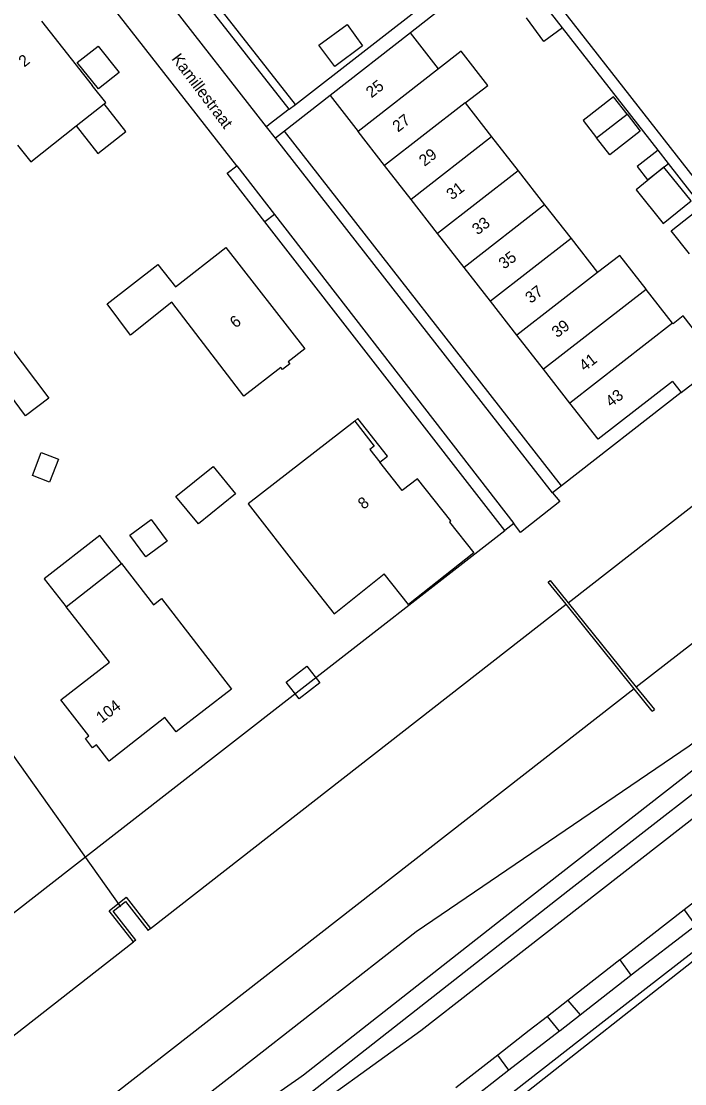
# Model space of a CAD drawing. Extents: x 194485 to 197793, y 468269 to 470822.
# Drawn here: x 196339.6 to 196408.9, y 469994.4 to 470105.5 of the extents above; entities that cross this region are included whole.
import ezdxf

# ---------------------------------------------------------------- set-up
doc = ezdxf.new("R2010")
doc.units = 0
for name, color, linetype in [('BGT grensvlak begroeid terreindeel', 7, 'Continuous'), ('BGT grensvlak gebouwinstallatie plus 1', 7, 'Continuous'), ('BGT grensvlak kunstwerkdeel', 7, 'Continuous'), ('BGT grensvlak onbegroeid terreindeel', 7, 'Continuous'), ('BGT grensvlak overig bouwwerk uitbreiding populatie', 7, 'Continuous'), ('BGT grensvlak pand op maaiveld', 7, 'Continuous'), ('BGT grensvlak pand op maaiveld LR', 7, 'Continuous'), ('BGT grensvlak scheiding', 7, 'Continuous'), ('BGT grensvlak vegetatieobject', 7, 'Continuous'), ('BGT grensvlak wegdeel', 7, 'Continuous'), ('BGT lijnelement kunstwerkdeel uitbreiding populatie duiker', 7, 'Continuous'), ('BGT lijnelement scheiding walbescherming', 7, 'Continuous'), ('BGT tekst huisnummerreeks', 7, 'Continuous'), ('BGT tekst openbare ruimte label weg', 7, 'Continuous')]:
    doc.layers.add(name, color=color, linetype=linetype)

msp = doc.modelspace()

# ---------------------------------------------------------------- linework, layer by layer
at = {"layer": 'BGT grensvlak begroeid terreindeel'}
msp.add_line((196391.08, 470053.01), (196390.15, 470052.29), dxfattribs=at)
msp.add_lwpolyline([(196336.51, 469975.77), (196361.45, 469995.17), (196380.89, 470010.37), (196409.42, 470029.78), (196414.32, 470033.47), (196422.01, 470041.8), (196452.77, 470066.65), (196499.17, 470103.15), (196530.85, 470128.7), (196566.51, 470155.52)], dxfattribs=at)
at = {"layer": 'BGT grensvlak gebouwinstallatie plus 1'}
for p, q in [((196401.51, 470097.62), (196398.34, 470095.15)), ((196402.91, 470095.82), (196401.51, 470097.62)), ((196398.34, 470095.15), (196399.74, 470093.35))]:
    msp.add_line(p, q, dxfattribs=at)
for points in [[(196345.36, 470094.59), (196347.64, 470091.71), (196350.55, 470094.01), (196348.27, 470096.89)], [(196403.86, 470087.89), (196406.7, 470084.39), (196409.61, 470086.76), (196406.77, 470090.26), (196403.86, 470087.89)], [(196409.43, 470081.22), (196407.54, 470083.63), (196410.66, 470086.08), (196412.55, 470083.66), (196412.4, 470083.54)], [(196377.08, 470059.42), (196377.89, 470060.05), (196374.8, 470063.99), (196374.47, 470063.73)], [(196350.1, 470048.84), (196347.83, 470051.76), (196342.03, 470047.24), (196344.3, 470044.32)]]:
    msp.add_lwpolyline(points, dxfattribs=at)
at = {"layer": 'BGT grensvlak kunstwerkdeel'}
for p, q in [((196394.69, 470046.9), (196394.89, 470047.06)), ((196396.57, 470044.57), (196394.69, 470046.9)), ((196394.89, 470047.06), (196396.77, 470044.73)), ((196403.67, 470035.73), (196396.57, 470044.57)), ((196396.77, 470044.73), (196403.88, 470035.9)), ((196405.55, 470033.39), (196403.67, 470035.73)), ((196403.88, 470035.9), (196405.77, 470033.56)), ((196405.55, 470033.39), (196405.77, 470033.56))]:
    msp.add_line(p, q, dxfattribs=at)
at = {"layer": 'BGT grensvlak onbegroeid terreindeel'}
for p, q in [((196390.15, 470052.29), (196365.08, 470084.56)), ((196408.56, 470066.7), (196396.05, 470056.94))]:
    msp.add_line(p, q, dxfattribs=at)
msp.add_lwpolyline([(196315.83, 469994.4), (196322.05, 469999.24), (196323.02, 470000), (196333.36, 470008.05), (196344.78, 470016.95), (196367.41, 470034.57), (196390.15, 470052.29)], dxfattribs=at)
at = {"layer": 'BGT grensvlak overig bouwwerk uitbreiding populatie'}
for p, q in [((196396.17, 470104.85), (196394.29, 470107.26)), ((196370.73, 470103.02), (196373.66, 470105.18)), ((196373.66, 470105.18), (196375.29, 470102.96)), ((196394.21, 470103.43), (196392.42, 470105.9)), ((196396.17, 470104.85), (196394.21, 470103.43)), ((196345.48, 470101.21), (196347.66, 470102.94)), ((196347.66, 470102.94), (196349.86, 470100.18)), ((196372.37, 470100.8), (196370.73, 470103.02)), ((196375.29, 470102.96), (196372.37, 470100.8)), ((196347.68, 470098.45), (196345.48, 470101.21)), ((196349.86, 470100.18), (196347.68, 470098.45)), ((196399.74, 470093.35), (196402.91, 470095.82)), ((196402.91, 470095.82), (196404.29, 470094.05)), ((196404.29, 470094.05), (196401.13, 470091.58)), ((196401.13, 470091.58), (196399.74, 470093.35)), ((196406.16, 470092.04), (196403.97, 470090.34)), ((196407.23, 470090.67), (196406.16, 470092.04)), ((196405.04, 470088.96), (196407.23, 470090.67)), ((196403.97, 470090.34), (196405.04, 470088.96)), ((196340.8, 470058.04), (196341.72, 470060.43)), ((196341.72, 470060.43), (196343.5, 470059.75)), ((196343.5, 470059.75), (196342.58, 470057.35)), ((196342.58, 470057.35), (196340.8, 470058.04)), ((196350.96, 470051.78), (196353.21, 470053.45)), ((196353.21, 470053.45), (196354.88, 470051.18)), ((196352.63, 470049.52), (196350.96, 470051.78)), ((196354.88, 470051.18), (196352.63, 470049.52)), ((196367.3, 470036.41), (196369.47, 470038.09)), ((196369.47, 470038.09), (196370.82, 470036.35)), ((196368.65, 470034.67), (196367.3, 470036.41)), ((196370.82, 470036.35), (196368.65, 470034.67))]:
    msp.add_line(p, q, dxfattribs=at)
at = {"layer": 'BGT grensvlak pand op maaiveld'}
for p, q in [((196341.73, 470105.55), (196347.04, 470098.8)), ((196380.3, 470104.31), (196371.89, 470097.77)), ((196383.23, 470100.55), (196380.3, 470104.31)), ((196371.89, 470097.77), (196374.82, 470094)), ((196345.36, 470094.59), (196348.27, 470096.89)), ((196386, 470097), (196388.77, 470093.45)), ((196377.58, 470090.45), (196374.82, 470094)), ((196388.77, 470093.45), (196391.53, 470089.9)), ((196380.35, 470086.9), (196377.58, 470090.45)), ((196391.53, 470089.9), (196394.3, 470086.35)), ((196383.11, 470083.35), (196380.35, 470086.9)), ((196394.3, 470086.35), (196397.06, 470082.8)), ((196385.88, 470079.8), (196383.11, 470083.35)), ((196397.06, 470082.8), (196399.83, 470079.25)), ((196388.65, 470076.25), (196385.88, 470079.8)), ((196404.92, 470077.5), (196404.92, 470077.51)), ((196407.68, 470073.95), (196404.92, 470077.5)), ((196391.41, 470072.7), (196388.65, 470076.25)), ((196407.72, 470073.9), (196407.68, 470073.95)), ((196394.18, 470069.15), (196391.41, 470072.7)), ((196408.56, 470066.7), (196412.59, 470069.83)), ((196396.94, 470065.6), (196394.18, 470069.15)), ((196407.65, 470067.88), (196408.56, 470066.7)), ((196374.47, 470063.73), (196376.5, 470061.11)), ((196376.5, 470061.11), (196376.04, 470060.76)), ((196376.04, 470060.76), (196377.08, 470059.42)), ((196355.76, 470055.83), (196359.67, 470058.99)), ((196359.67, 470058.99), (196362, 470056.11)), ((196362, 470056.11), (196358.13, 470052.97)), ((196358.13, 470052.97), (196355.76, 470055.83)), ((196384.36, 470053.15), (196384.52, 470053.28)), ((196384.36, 470053.15), (196386.9, 470049.95)), ((196344.3, 470044.32), (196350.1, 470048.84)), ((196368.81, 470048.03), (196372.3, 470043.57)), ((196372.3, 470043.57), (196377.54, 470047.74))]:
    msp.add_line(p, q, dxfattribs=at)
for points in [[(196386, 470097), (196388.36, 470098.83), (196385.6, 470102.39), (196383.23, 470100.55)], [(196348.27, 470096.89), (196348.45, 470097.03), (196347.04, 470098.8)], [(196339.24, 470092.56), (196340.62, 470090.84), (196345.36, 470094.59)], [(196355.37, 470076.15), (196351.03, 470072.72), (196348.6, 470075.98), (196353.88, 470080.11), (196355.73, 470077.77), (196360.99, 470081.89), (196369.26, 470071.28), (196367.52, 470069.92), (196367.7, 470069.7), (196366.91, 470069.11), (196366.74, 470069.34), (196362.87, 470066.32), (196355.37, 470076.15)], [(196404.92, 470077.51), (196402.16, 470081.05), (196399.83, 470079.25)], [(196412.59, 470069.83), (196408.78, 470074.73), (196407.72, 470073.9)], [(196335.93, 470069.82), (196338.31, 470071.65), (196342.5, 470066.12), (196340.07, 470064.26), (196337.28, 470068)], [(196407.65, 470067.88), (196399.88, 470061.83), (196396.94, 470065.6)], [(196374.47, 470063.73), (196363.34, 470055.08), (196368.81, 470048.03)], [(196384.52, 470053.28), (196381.01, 470057.69), (196379.41, 470056.47), (196377.08, 470059.42)], [(196386.9, 470049.95), (196380.08, 470044.54), (196377.54, 470047.74)], [(196350.1, 470048.84), (196353.45, 470044.53), (196354.26, 470045.17), (196361.59, 470035.71), (196355.82, 470031.23), (196354.64, 470032.73), (196348.79, 470028.17), (196347.49, 470029.86), (196347.08, 470029.55), (196346.34, 470030.52), (196346.69, 470030.81), (196343.74, 470034.59), (196348.83, 470038.53), (196344.3, 470044.32)]]:
    msp.add_lwpolyline(points, dxfattribs=at)
at = {"layer": 'BGT grensvlak pand op maaiveld LR'}
for p, q in [((196383.23, 470100.55), (196374.82, 470094)), ((196386, 470097), (196377.58, 470090.45)), ((196388.77, 470093.45), (196380.35, 470086.9)), ((196391.53, 470089.9), (196383.11, 470083.35)), ((196394.3, 470086.35), (196385.88, 470079.8)), ((196397.06, 470082.8), (196388.65, 470076.25)), ((196399.83, 470079.25), (196391.41, 470072.7)), ((196404.92, 470077.5), (196394.18, 470069.15)), ((196407.68, 470073.95), (196396.94, 470065.6))]:
    msp.add_line(p, q, dxfattribs=at)
at = {"layer": 'BGT grensvlak scheiding'}
for p, q in [((196348.79, 470012.53), (196350.58, 470013.93)), ((196350.58, 470013.93), (196353.13, 470010.66)), ((196351.34, 470009.26), (196348.79, 470012.53)), ((196353.13, 470010.66), (196352.88, 470010.47)), ((196351.59, 470009.46), (196351.34, 470009.26))]:
    msp.add_line(p, q, dxfattribs=at)
msp.add_lwpolyline([(196351.59, 470009.46), (196349.23, 470012.47), (196350.53, 470013.48), (196352.88, 470010.47)], dxfattribs=at)
at = {"layer": 'BGT grensvlak vegetatieobject'}
msp.add_line((196368.26, 470096.84), (196359.36, 470108.22), dxfattribs=at)
msp.add_lwpolyline([(196367.62, 470096.35), (196358.69, 470107.69), (196359.36, 470108.22)], dxfattribs=at)
at = {"layer": 'BGT grensvlak wegdeel'}
for p, q in [((196368.26, 470096.84), (196403.9, 470124.58)), ((196362.15, 470090.43), (196343.85, 470113.83)), ((196365.25, 470094.5), (196350.84, 470112.98)), ((196420.31, 470075.85), (196394.01, 470109.57)), ((196406.16, 470092.04), (196396.17, 470104.85)), ((196371.89, 470097.77), (196367.13, 470094.04)), ((196367.62, 470096.35), (196368.26, 470096.84)), ((196366.19, 470093.3), (196365.25, 470094.5)), ((196367.13, 470094.04), (196366.19, 470093.3)), ((196396.05, 470056.94), (196367.13, 470094.04)), ((196395.11, 470056.21), (196366.19, 470093.3)), ((196362.15, 470090.43), (196366.09, 470085.33)), ((196419.37, 470075.11), (196407.23, 470090.67)), ((196366.09, 470085.33), (196365.08, 470084.56)), ((196366.09, 470085.33), (196391.08, 470053.01)), ((196396.05, 470056.94), (196395.11, 470056.21)), ((196354.31, 469963.57), (196425.74, 470019.86)), ((196415.65, 470017.86), (196408.89, 470012.61)), ((196408.89, 470012.61), (196410.07, 470011)), ((196402.15, 470007.38), (196396.74, 470003.15)), ((196402.15, 470007.38), (196403.32, 470005.79)), ((196398.02, 470001.64), (196403.32, 470005.79)), ((196396.74, 470003.15), (196394.59, 470001.47)), ((196396.74, 470003.15), (196398.02, 470001.64)), ((196395.92, 470000), (196398.02, 470001.64)), ((196395.84, 469999.93), (196394.59, 470001.47)), ((196395.84, 469999.93), (196390.57, 469995.84)), ((196395.92, 470000), (196395.84, 469999.93)), ((196389.41, 469997.42), (196385.04, 469994.01)), ((196390.57, 469995.84), (196389.41, 469997.42)), ((196390.57, 469995.84), (196386.2, 469992.44))]:
    msp.add_line(p, q, dxfattribs=at)
for points in [[(196363.51, 469987.38), (196366.7, 469989.42), (196381.37, 470000), (196397.98, 470012.96), (196474.64, 470072.78), (196494.58, 470088.39), (196493.73, 470089.63), (196512.42, 470104.19), (196532.99, 470120.28)], [(196363.51, 469987.38), (196366.7, 469989.42), (196381.37, 470000), (196397.98, 470012.96), (196474.64, 470072.78), (196494.58, 470088.39), (196493.73, 470089.63), (196512.42, 470104.19), (196532.99, 470120.28)], [(196394.29, 470107.26), (196390.39, 470112.26), (196380.3, 470104.31)], [(196367.62, 470096.35), (196365.54, 470094.73), (196365.25, 470094.5)], [(196365.08, 470084.56), (196361.14, 470089.64), (196362.15, 470090.43)], [(196347.36, 469980.93), (196352.04, 469983.54), (196361.47, 469990.02), (196368.62, 469995.01), (196369.12, 469995.38), (196389.86, 470011.67), (196465.48, 470070.73), (196472.09, 470075.95)], [(196473.38, 470074.3), (196448.15, 470054.57), (196396.74, 470014.57), (196370.06, 469993.62), (196363.3, 469988.85), (196353.48, 469982.22), (196348.53, 469979.15)], [(196395.11, 470056.21), (196395.9, 470055.3), (196391.79, 470052.09), (196391.08, 470053.01)], [(196425.4, 470020.29), (196404.61, 470004.15), (196399.28, 470000)], [(196408.89, 470012.61), (196402.23, 470007.43), (196402.15, 470007.38)], [(196403.32, 470005.79), (196403.36, 470005.82), (196410.07, 470011)], [(196394.59, 470001.47), (196392.7, 470000), (196389.41, 469997.42)], [(196399.28, 470000), (196380.84, 469985.62), (196373.17, 469979.32)]]:
    msp.add_lwpolyline(points, dxfattribs=at)
at = {"layer": 'BGT lijnelement kunstwerkdeel uitbreiding populatie duiker'}
msp.add_line((196330.58, 470040.28), (196349.99, 470012.92), dxfattribs=at)
at = {"layer": 'BGT lijnelement scheiding walbescherming'}
for p, q in [((196396.77, 470044.73), (196556.02, 470169.03)), ((196563.02, 470160.02), (196403.88, 470035.9)), ((196353.13, 470010.66), (196396.57, 470044.57)), ((196403.67, 470035.73), (196339.65, 469985.8)), ((196332.63, 469994.66), (196351.34, 470009.26))]:
    msp.add_line(p, q, dxfattribs=at)

# ---------------------------------------------------------------- texts
at = {"layer": 'BGT tekst huisnummerreeks'}
for s, rotation, p in [('2', 38.3, (196339.93, 470100.68)), ('25', 37.7, (196376.21, 470097.46)), ('27', 37.7, (196378.98, 470093.88)), ('29', 37.7, (196381.75, 470090.3)), ('31', 37.7, (196384.62, 470086.79)), ('33', 37.7, (196387.3, 470083.13)), ('35', 37.7, (196390.07, 470079.55)), ('37', 37.7, (196392.85, 470075.97)), ('6', 37.9, (196362, 470073.39)), ('39', 37.7, (196395.62, 470072.38)), ('41', 37.7, (196398.48, 470068.87)), ('43', 37.7, (196401.24, 470065.12)), ('8', 38.3, (196375.38, 470054.43)), ('104', 37.7, (196348.02, 470032.09))]:
    msp.add_text(s, height=1.2, rotation=rotation, dxfattribs=at).set_placement(p)
at = {"layer": 'BGT tekst openbare ruimte label weg'}
msp.add_text('Kamillestraat', height=1.2, rotation=307, dxfattribs=at).set_placement((196355.27, 470101.6))

doc.saveas('drawing.dxf')
